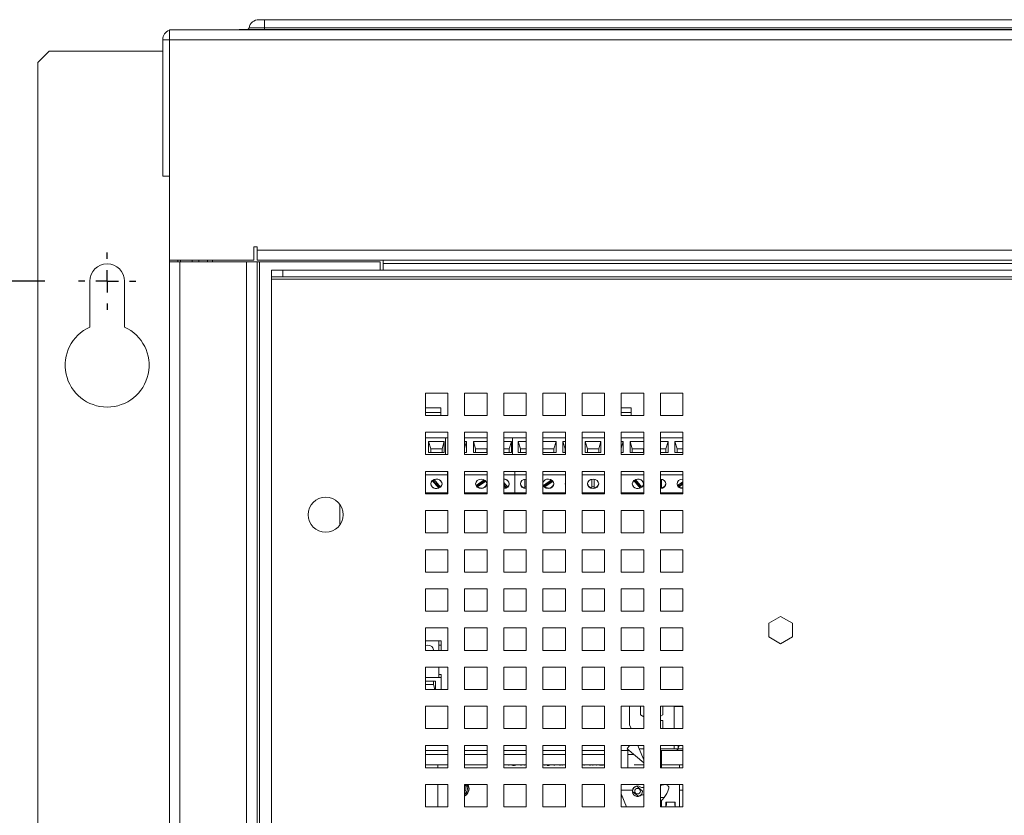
# Model space of a CAD drawing. Header units: inches. Extents: x 1 to 109, y 1 to 85.
# Tile 631 of 656: x 43.57 to 50.91, y 56.54 to 62.47. Entities that reach past the tile are written whole.
import ezdxf

# ---------------------------------------------------------------- set-up
doc = ezdxf.new("R2010")
doc.units = ezdxf.units.IN
doc.header["$MEASUREMENT"] = 0
doc.layers.add('FORMAT', color=7, linetype='Continuous')
doc.styles.add('SLDTEXTSTYLE0', font='GOTHIC.TTF', dxfattribs={"width": 0.913})
doc.dimstyles.new('SLDDIMSTYLE3', dxfattribs={"dimtxt": 0.625, "dimasz": 0.65, "dimexe": 0, "dimexo": 0.0625, "dimgap": 0.15625, "dimtad": 0, "dimtih": 1, "dimtoh": 1, "dimlfac": 1.2, "dimrnd": 1e-09, "dimzin": 4, "dimdsep": 46, "dimtxsty": 'SLDTEXTSTYLE0', "dimblk1": 'NONE', "dimblk2": 'NONE', "dimsah": 1, "dimcen": 0.09, "dimadec": 0, "dimazin": 1, "dimtfac": 1, "dimtofl": 0, "dimtmove": 0, "dimatfit": 3, "dimldrblk": 'NONE', "dimfxl": 1, "dimfrac": 2, "dimtolj": 1, "dimtzin": 12, "dimarcsym": 0})

# ---------------------------------------------------------------- blocks, each defined once
blk = doc.blocks.new('_D_14')
at = {"layer": 'FORMAT', "color": 1, "ltscale": 5}
blk.add_line((43.7621, 60.5206), (41.3768, 60.5206), dxfattribs=at)
at = {"layer": 'FORMAT', "color": 1, "ltscale": 5, "char_height": 0.625, "attachment_point": 1, "style": 'SLDTEXTSTYLE0'}
for s, insert in [('2 X ', (37.3595, 60.8229)), ('25.50', (38.7909, 60.8229))]:
    blk.add_mtext(s, dxfattribs=dict(at, insert=insert))
blk = doc.blocks.new('_NONE')
blk = doc.blocks.new('SW_CENTERMARKSYMBOL_7')
at = {"layer": 'FORMAT', "color": 0, "ltscale": 5}
for p, q in [((0, 0.1667), (0, 0.2133)), ((0, 0), (0, 0.0833)), ((-0.1667, 0), (-0.2133, 0)), ((0, 0), (-0.0833, 0)), ((0, 0), (0, -0.0833)), ((0, 0), (0.0833, 0)), ((0.1667, 0), (0.2133, 0)), ((0, -0.1667), (0, -0.2133))]:
    blk.add_line(p, q, dxfattribs=at)

msp = doc.modelspace()

# ---------------------------------------------------------------- linework, layer by layer
at = {"color": 8, "linetype": 'Continuous', "lineweight": 15, "ltscale": 5}
for p, q in [((45.3972, 62.4094), (45.2821, 62.4094)), ((44.9082, 60.6665), (44.9082, 60.6783)), ((46.5961, 59.5419), (46.7106, 59.5419)), ((48.0544, 59.5419), (48.1272, 59.5419)), ((46.5961, 56.9956), (46.7627, 56.9956)), ((46.8877, 56.9956), (47.0544, 56.9956)), ((47.1794, 56.9956), (47.3461, 56.9956)), ((47.4711, 56.9956), (47.6377, 56.9956)), ((47.7627, 56.9956), (47.9294, 56.9956)), ((48.1038, 56.9956), (48.1452, 56.9956))]:
    msp.add_line(p, q, dxfattribs=at)
at = {"color": 7, "linetype": 'Continuous', "lineweight": 15, "ltscale": 5}
for p, q in [((45.3548, 62.4698), (45.3972, 62.4698)), ((45.3972, 62.4698), (45.3972, 62.4094)), ((45.3972, 62.4698), (61.6472, 62.4698)), ((45.3972, 62.3956), (45.3972, 62.4094)), ((61.6472, 62.4094), (45.3972, 62.4094)), ((44.6887, 62.3948), (44.7129, 62.3948)), ((44.6887, 62.3208), (44.6887, 62.3948)), ((44.7129, 62.3948), (62.3312, 62.3948)), ((45.2074, 62.3956), (45.2074, 62.3948)), ((45.3972, 62.3956), (45.2074, 62.3956)), ((45.3972, 62.3956), (45.3972, 62.3948)), ((61.6472, 62.3956), (45.3972, 62.3956)), ((44.6389, 62.3208), (44.6389, 61.3033)), ((44.6887, 62.3208), (44.6389, 62.3208)), ((44.6887, 60.6783), (44.6887, 62.3208)), ((62.3554, 62.3208), (44.6887, 62.3208)), ((43.7929, 62.2352), (43.7096, 62.1519)), ((44.6389, 62.2352), (43.7929, 62.2352)), ((43.7096, 62.1519), (43.7096, 39.5144)), ((44.6389, 61.3033), (44.6887, 61.3033)), ((45.3171, 60.7366), (45.3171, 60.7772)), ((45.3171, 60.7772), (45.3421, 60.7772)), ((45.3171, 60.7366), (45.3171, 60.6783)), ((45.3171, 60.7366), (45.3171, 60.7366)), ((45.3421, 60.7772), (45.3421, 60.7523)), ((45.3421, 60.7523), (61.7018, 60.7523)), ((45.3421, 60.6783), (45.3421, 60.7523)), ((45.3171, 60.6783), (44.6887, 60.6783)), ((44.6887, 60.6665), (44.6887, 60.6783)), ((44.6887, 41.0784), (44.6887, 60.6665)), ((44.6887, 60.6665), (44.7676, 60.6665)), ((44.751, 60.6665), (44.751, 60.6783)), ((44.7512, 60.6783), (44.7512, 60.6665)), ((44.7676, 60.6665), (44.7676, 41.0784)), ((44.7676, 60.6665), (45.2635, 60.6665)), ((44.7711, 60.6783), (44.7711, 60.6665)), ((44.8582, 60.6783), (44.8582, 60.6665)), ((44.9718, 60.6665), (44.9718, 60.6783)), ((45.011, 60.6665), (45.011, 60.6783)), ((45.2635, 41.0784), (45.2635, 60.6665)), ((45.2635, 60.6665), (45.3424, 60.6665)), ((61.7018, 60.6783), (45.3421, 60.6783)), ((45.3424, 41.0784), (45.3424, 60.6665)), ((45.3424, 60.6665), (45.3591, 60.6665)), ((45.3591, 41.0784), (45.3591, 60.6665)), ((45.3591, 60.6665), (46.2591, 60.6665)), ((46.2591, 60.6041), (46.2591, 60.6665)), ((46.2797, 60.6783), (46.2797, 60.6541)), ((46.2797, 60.6541), (61.1686, 60.6541)), ((46.2797, 60.6041), (46.2797, 60.6541)), ((45.4502, 60.5543), (45.4502, 60.6041)), ((45.4502, 60.6041), (45.5336, 60.6041)), ((45.5336, 60.6041), (45.5336, 60.5543)), ((61.3977, 60.6041), (45.5336, 60.6041)), ((44.0954, 60.5206), (44.0954, 60.1798)), ((44.3554, 60.1798), (44.3554, 60.5206)), ((45.5336, 60.5543), (45.4502, 60.5543)), ((45.4502, 60.5543), (45.4502, 60.5376)), ((45.4502, 60.5376), (61.3977, 60.5376)), ((45.4502, 41.2223), (45.4502, 60.5376)), ((61.3977, 60.5543), (45.5336, 60.5543)), ((46.7627, 59.6875), (46.5961, 59.6875)), ((46.5961, 59.6875), (46.5961, 59.5208)), ((46.7627, 59.5208), (46.7627, 59.6875)), ((47.0544, 59.6875), (46.8877, 59.6875)), ((46.8877, 59.6875), (46.8877, 59.5208)), ((47.0544, 59.5208), (47.0544, 59.6875)), ((47.3461, 59.6875), (47.1794, 59.6875)), ((47.1794, 59.6875), (47.1794, 59.5208)), ((47.3461, 59.5208), (47.3461, 59.6875)), ((47.6377, 59.6875), (47.4711, 59.6875)), ((47.4711, 59.6875), (47.4711, 59.5208)), ((47.6377, 59.5208), (47.6377, 59.6875)), ((47.9294, 59.6875), (47.7627, 59.6875)), ((47.7627, 59.6875), (47.7627, 59.5208)), ((47.9294, 59.5208), (47.9294, 59.6875)), ((48.2211, 59.6875), (48.0544, 59.6875)), ((48.0544, 59.6875), (48.0544, 59.5208)), ((48.2211, 59.5208), (48.2211, 59.6875)), ((48.5127, 59.6875), (48.3461, 59.6875)), ((48.3461, 59.6875), (48.3461, 59.5208)), ((48.5127, 59.5208), (48.5127, 59.6875)), ((46.7106, 59.5775), (46.5961, 59.5775)), ((46.7106, 59.5419), (46.7106, 59.5775)), ((46.7106, 59.5208), (46.7106, 59.5419)), ((48.1272, 59.5775), (48.0544, 59.5775)), ((48.1272, 59.5419), (48.1272, 59.5775)), ((48.1272, 59.5208), (48.1272, 59.5419)), ((46.5961, 59.5208), (46.7627, 59.5208)), ((46.8877, 59.5208), (47.0544, 59.5208)), ((47.1794, 59.5208), (47.3461, 59.5208)), ((47.4711, 59.5208), (47.6377, 59.5208)), ((47.7627, 59.5208), (47.9294, 59.5208)), ((48.0544, 59.5208), (48.2211, 59.5208)), ((48.3461, 59.5208), (48.5127, 59.5208)), ((46.7627, 59.3958), (46.5961, 59.3958)), ((46.5961, 59.3958), (46.5961, 59.2291)), ((46.7627, 59.2291), (46.7627, 59.3958)), ((47.0544, 59.3958), (46.8877, 59.3958)), ((46.8877, 59.3958), (46.8877, 59.2291)), ((47.0544, 59.2291), (47.0544, 59.3958)), ((47.3461, 59.3958), (47.1794, 59.3958)), ((47.1794, 59.3958), (47.1794, 59.2291)), ((47.3461, 59.2291), (47.3461, 59.3958)), ((47.6377, 59.3958), (47.4711, 59.3958)), ((47.4711, 59.3958), (47.4711, 59.2291)), ((47.6377, 59.2291), (47.6377, 59.3958)), ((47.9294, 59.3958), (47.7627, 59.3958)), ((47.7627, 59.3958), (47.7627, 59.2291)), ((47.9294, 59.2291), (47.9294, 59.3958)), ((48.2211, 59.3958), (48.0544, 59.3958)), ((48.0544, 59.3958), (48.0544, 59.2291)), ((48.2211, 59.2291), (48.2211, 59.3958)), ((48.5127, 59.3958), (48.3461, 59.3958)), ((48.3461, 59.3958), (48.3461, 59.2291)), ((48.5127, 59.2291), (48.5127, 59.3958)), ((46.7442, 59.3531), (46.5961, 59.3531)), ((46.6192, 59.2447), (46.6192, 59.3281)), ((46.6192, 59.3281), (46.7359, 59.3281)), ((46.6192, 59.3281), (46.6359, 59.2711)), ((46.7359, 59.3281), (46.7192, 59.2711)), ((46.7359, 59.3281), (46.7359, 59.2447)), ((46.7442, 59.2291), (46.7442, 59.3531)), ((46.7627, 59.3531), (46.7442, 59.3531)), ((47.0544, 59.3531), (46.8877, 59.3531)), ((46.8877, 59.3281), (46.9025, 59.3281)), ((46.9025, 59.3281), (46.8877, 59.2774)), ((46.9025, 59.3281), (46.9025, 59.2447)), ((46.9525, 59.3281), (47.0544, 59.3281)), ((46.9525, 59.2447), (46.9525, 59.3281)), ((46.9692, 59.2711), (46.9525, 59.3281)), ((47.2442, 59.3531), (47.1794, 59.3531)), ((47.1794, 59.3281), (47.2359, 59.3281)), ((47.2359, 59.3281), (47.2192, 59.2711)), ((47.2359, 59.3281), (47.2359, 59.2447)), ((47.2442, 59.2291), (47.2442, 59.3531)), ((47.3461, 59.3531), (47.2442, 59.3531)), ((47.2859, 59.3281), (47.3461, 59.3281)), ((47.2859, 59.2447), (47.2859, 59.3281)), ((47.3025, 59.2711), (47.2859, 59.3281)), ((47.6377, 59.3531), (47.4711, 59.3531)), ((47.4711, 59.3281), (47.5692, 59.3281)), ((47.5692, 59.3281), (47.5525, 59.2711)), ((47.5692, 59.3281), (47.5692, 59.2447)), ((47.6192, 59.2447), (47.6192, 59.3281)), ((47.6192, 59.3281), (47.6377, 59.3281)), ((47.6192, 59.3281), (47.6359, 59.2711)), ((47.9294, 59.3531), (47.7627, 59.3531)), ((47.7859, 59.3281), (47.9025, 59.3281)), ((47.7859, 59.2447), (47.7859, 59.3281)), ((47.8025, 59.2711), (47.7859, 59.3281)), ((47.9025, 59.3281), (47.8859, 59.2711)), ((47.9025, 59.3281), (47.9025, 59.2447)), ((48.2211, 59.3531), (48.0544, 59.3531)), ((48.0544, 59.3281), (48.0692, 59.3281)), ((48.0692, 59.3281), (48.0544, 59.2774)), ((48.0692, 59.3281), (48.0692, 59.2447)), ((48.1192, 59.2447), (48.1192, 59.3281)), ((48.1192, 59.3281), (48.2211, 59.3281)), ((48.1192, 59.3281), (48.1359, 59.2711)), ((48.5127, 59.3531), (48.3461, 59.3531)), ((48.3461, 59.3281), (48.4025, 59.3281)), ((48.4025, 59.3281), (48.3859, 59.2711)), ((48.4025, 59.3281), (48.4025, 59.2447)), ((48.4525, 59.3281), (48.5127, 59.3281)), ((48.4525, 59.2447), (48.4525, 59.3281)), ((48.4692, 59.2711), (48.4525, 59.3281)), ((46.6359, 59.2447), (46.6359, 59.2711)), ((46.6359, 59.2711), (46.7192, 59.2711)), ((46.7192, 59.2711), (46.7192, 59.2447)), ((46.9692, 59.2447), (46.9692, 59.2711)), ((46.9692, 59.2711), (47.0525, 59.2711)), ((47.0544, 59.2774), (47.0525, 59.2711)), ((47.0525, 59.2711), (47.0525, 59.2447)), ((47.1794, 59.2711), (47.2192, 59.2711)), ((47.2192, 59.2711), (47.2192, 59.2447)), ((47.3025, 59.2447), (47.3025, 59.2711)), ((47.3025, 59.2711), (47.3461, 59.2711)), ((47.4711, 59.2711), (47.5525, 59.2711)), ((47.5525, 59.2711), (47.5525, 59.2447)), ((47.6359, 59.2447), (47.6359, 59.2711)), ((47.6359, 59.2711), (47.6377, 59.2711)), ((47.8025, 59.2447), (47.8025, 59.2711)), ((47.8025, 59.2711), (47.8859, 59.2711)), ((47.8859, 59.2711), (47.8859, 59.2447)), ((48.1359, 59.2447), (48.1359, 59.2711)), ((48.1359, 59.2711), (48.2192, 59.2711)), ((48.2211, 59.2774), (48.2192, 59.2711)), ((48.2192, 59.2711), (48.2192, 59.2447)), ((48.3461, 59.2711), (48.3859, 59.2711)), ((48.3859, 59.2711), (48.3859, 59.2447)), ((48.4692, 59.2447), (48.4692, 59.2711)), ((48.4692, 59.2711), (48.5127, 59.2711)), ((46.5961, 59.2291), (46.7627, 59.2291)), ((46.7359, 59.2447), (46.6192, 59.2447)), ((46.9025, 59.2447), (46.8877, 59.2447)), ((46.8877, 59.2291), (47.0544, 59.2291)), ((47.0544, 59.2447), (46.9525, 59.2447)), ((47.2359, 59.2447), (47.1794, 59.2447)), ((47.1794, 59.2291), (47.3461, 59.2291)), ((47.3461, 59.2447), (47.2859, 59.2447)), ((47.5692, 59.2447), (47.4711, 59.2447)), ((47.4711, 59.2291), (47.6377, 59.2291)), ((47.6377, 59.2447), (47.6192, 59.2447)), ((47.7627, 59.2291), (47.9294, 59.2291)), ((47.9025, 59.2447), (47.7859, 59.2447)), ((48.0692, 59.2447), (48.0544, 59.2447)), ((48.0544, 59.2291), (48.2211, 59.2291)), ((48.2211, 59.2447), (48.1192, 59.2447)), ((48.4025, 59.2447), (48.3461, 59.2447)), ((48.3461, 59.2291), (48.5127, 59.2291)), ((48.5127, 59.2447), (48.4525, 59.2447)), ((46.7627, 59.1041), (46.5961, 59.1041)), ((46.5961, 59.1041), (46.5961, 58.9375)), ((46.7609, 59.0781), (46.7609, 59.1041)), ((46.7627, 58.9375), (46.7627, 59.1041)), ((47.0544, 59.1041), (46.8877, 59.1041)), ((46.8877, 59.1041), (46.8877, 58.9375)), ((47.0544, 58.9375), (47.0544, 59.1041)), ((47.3461, 59.1041), (47.1794, 59.1041)), ((47.1794, 59.1041), (47.1794, 58.9375)), ((47.2609, 59.0781), (47.2609, 59.1041)), ((47.3461, 58.9375), (47.3461, 59.1041)), ((47.6377, 59.1041), (47.4711, 59.1041)), ((47.4711, 59.1041), (47.4711, 58.9375)), ((47.6377, 58.9375), (47.6377, 59.1041)), ((47.9294, 59.1041), (47.7627, 59.1041)), ((47.7627, 59.1041), (47.7627, 58.9375)), ((47.9294, 58.9375), (47.9294, 59.1041)), ((48.2211, 59.1041), (48.0544, 59.1041)), ((48.0544, 59.1041), (48.0544, 58.9375)), ((48.2211, 58.9375), (48.2211, 59.1041)), ((48.5127, 59.1041), (48.3461, 59.1041)), ((48.3461, 59.1041), (48.3461, 58.9375)), ((48.5127, 58.9375), (48.5127, 59.1041)), ((46.7609, 59.0781), (46.5961, 59.0781)), ((46.6468, 59.0351), (46.6948, 58.9795)), ((46.6514, 59.0388), (46.6948, 58.9885)), ((46.7083, 58.9877), (46.6603, 59.0434)), ((46.7609, 58.9448), (46.7609, 59.0781)), ((46.7627, 59.0781), (46.7609, 59.0781)), ((47.0544, 59.0781), (46.8877, 59.0781)), ((47.0339, 59.0407), (46.9739, 58.9997)), ((46.9844, 58.9978), (47.0405, 59.0361)), ((46.9844, 58.9888), (47.0457, 59.0307)), ((47.2609, 59.0781), (47.1794, 59.0781)), ((47.3461, 59.0781), (47.2609, 59.0781)), ((47.2609, 58.9448), (47.2609, 59.0781)), ((47.3359, 59.0458), (47.3359, 58.9816)), ((47.3442, 59.0465), (47.3461, 59.0465)), ((47.6377, 59.0781), (47.4711, 59.0781)), ((47.5339, 59.0407), (47.4739, 58.9997)), ((47.4844, 58.9978), (47.5405, 59.0361)), ((47.4844, 58.9888), (47.5457, 59.0307)), ((47.9294, 59.0781), (47.7627, 59.0781)), ((47.8359, 59.0458), (47.8359, 58.9816)), ((47.8525, 58.9816), (47.8525, 59.0458)), ((48.2211, 59.0781), (48.0544, 59.0781)), ((48.1468, 59.0351), (48.1948, 58.9795)), ((48.1514, 59.0388), (48.1948, 58.9885)), ((48.2083, 58.9877), (48.1603, 59.0434)), ((48.5127, 59.0781), (48.3461, 59.0781)), ((48.3525, 58.9816), (48.3525, 59.0458)), ((48.5127, 59.0262), (48.4739, 58.9997)), ((48.5109, 59.0465), (48.5127, 59.0465)), ((46.6948, 58.9885), (46.6948, 58.9795)), ((46.9844, 58.9978), (46.9844, 58.9888)), ((47.2083, 58.9877), (47.1794, 59.0212)), ((47.1794, 59.0063), (47.1948, 58.9885)), ((47.1794, 58.9974), (47.1948, 58.9795)), ((47.1948, 58.9885), (47.1948, 58.9795)), ((47.4739, 58.9997), (47.4711, 59.0056)), ((47.4844, 58.9978), (47.4844, 58.9888)), ((48.1948, 58.9885), (48.1948, 58.9795)), ((48.4844, 58.9978), (48.5127, 59.0171)), ((48.4844, 58.9888), (48.5127, 59.0082)), ((48.4844, 58.9978), (48.4844, 58.9888)), ((46.7609, 58.9448), (46.5961, 58.9448)), ((46.5961, 58.9375), (46.7627, 58.9375)), ((46.7627, 58.9448), (46.7609, 58.9448)), ((47.0544, 58.9448), (46.8877, 58.9448)), ((46.8877, 58.9375), (47.0544, 58.9375)), ((47.2609, 58.9448), (47.1794, 58.9448)), ((47.1794, 58.9375), (47.3461, 58.9375)), ((47.3461, 58.9448), (47.2609, 58.9448)), ((47.6377, 58.9448), (47.4711, 58.9448)), ((47.4711, 58.9375), (47.6377, 58.9375)), ((47.9294, 58.9448), (47.7627, 58.9448)), ((47.7627, 58.9375), (47.9294, 58.9375)), ((48.2211, 58.9448), (48.0544, 58.9448)), ((48.0544, 58.9375), (48.2211, 58.9375)), ((48.5127, 58.9448), (48.3461, 58.9448)), ((48.3461, 58.9375), (48.5127, 58.9375)), ((45.9593, 58.8561), (45.9593, 58.7072)), ((46.7627, 58.8125), (46.5961, 58.8125)), ((46.5961, 58.8125), (46.5961, 58.6458)), ((46.7627, 58.6458), (46.7627, 58.8125)), ((47.0544, 58.8125), (46.8877, 58.8125)), ((46.8877, 58.8125), (46.8877, 58.6458)), ((47.0544, 58.6458), (47.0544, 58.8125)), ((47.3461, 58.8125), (47.1794, 58.8125)), ((47.1794, 58.8125), (47.1794, 58.6458)), ((47.3461, 58.6458), (47.3461, 58.8125)), ((47.6377, 58.8125), (47.4711, 58.8125)), ((47.4711, 58.8125), (47.4711, 58.6458)), ((47.6377, 58.6458), (47.6377, 58.8125)), ((47.9294, 58.8125), (47.7627, 58.8125)), ((47.7627, 58.8125), (47.7627, 58.6458)), ((47.9294, 58.6458), (47.9294, 58.8125)), ((48.2211, 58.8125), (48.0544, 58.8125)), ((48.0544, 58.8125), (48.0544, 58.6458)), ((48.2211, 58.6458), (48.2211, 58.8125)), ((48.5127, 58.8125), (48.3461, 58.8125)), ((48.3461, 58.8125), (48.3461, 58.6458)), ((48.5127, 58.6458), (48.5127, 58.8125)), ((46.5961, 58.6458), (46.7627, 58.6458)), ((46.8877, 58.6458), (47.0544, 58.6458)), ((47.1794, 58.6458), (47.3461, 58.6458)), ((47.4711, 58.6458), (47.6377, 58.6458)), ((47.7627, 58.6458), (47.9294, 58.6458)), ((48.0544, 58.6458), (48.2211, 58.6458)), ((48.3461, 58.6458), (48.5127, 58.6458)), ((46.7627, 58.5208), (46.5961, 58.5208)), ((46.5961, 58.5208), (46.5961, 58.3541)), ((46.7627, 58.3541), (46.7627, 58.5208)), ((47.0544, 58.5208), (46.8877, 58.5208)), ((46.8877, 58.5208), (46.8877, 58.3541)), ((47.0544, 58.3541), (47.0544, 58.5208)), ((47.3461, 58.5208), (47.1794, 58.5208)), ((47.1794, 58.5208), (47.1794, 58.3541)), ((47.3461, 58.3541), (47.3461, 58.5208)), ((47.6377, 58.5208), (47.4711, 58.5208)), ((47.4711, 58.5208), (47.4711, 58.3541)), ((47.6377, 58.3541), (47.6377, 58.5208)), ((47.9294, 58.5208), (47.7627, 58.5208)), ((47.7627, 58.5208), (47.7627, 58.3541)), ((47.9294, 58.3541), (47.9294, 58.5208)), ((48.2211, 58.5208), (48.0544, 58.5208)), ((48.0544, 58.5208), (48.0544, 58.3541)), ((48.2211, 58.3541), (48.2211, 58.5208)), ((48.5127, 58.5208), (48.3461, 58.5208)), ((48.3461, 58.5208), (48.3461, 58.3541)), ((48.5127, 58.3541), (48.5127, 58.5208)), ((46.5961, 58.3541), (46.7627, 58.3541)), ((46.8877, 58.3541), (47.0544, 58.3541)), ((47.1794, 58.3541), (47.3461, 58.3541)), ((47.4711, 58.3541), (47.6377, 58.3541)), ((47.7627, 58.3541), (47.9294, 58.3541)), ((48.0544, 58.3541), (48.2211, 58.3541)), ((48.3461, 58.3541), (48.5127, 58.3541)), ((46.7627, 58.2291), (46.5961, 58.2291)), ((46.5961, 58.2291), (46.5961, 58.0625)), ((46.7627, 58.0625), (46.7627, 58.2291)), ((47.0544, 58.2291), (46.8877, 58.2291)), ((46.8877, 58.2291), (46.8877, 58.0625)), ((47.0544, 58.0625), (47.0544, 58.2291)), ((47.3461, 58.2291), (47.1794, 58.2291)), ((47.1794, 58.2291), (47.1794, 58.0625)), ((47.3461, 58.0625), (47.3461, 58.2291)), ((47.6377, 58.2291), (47.4711, 58.2291)), ((47.4711, 58.2291), (47.4711, 58.0625)), ((47.6377, 58.0625), (47.6377, 58.2291)), ((47.9294, 58.2291), (47.7627, 58.2291)), ((47.7627, 58.2291), (47.7627, 58.0625)), ((47.9294, 58.0625), (47.9294, 58.2291)), ((48.2211, 58.2291), (48.0544, 58.2291)), ((48.0544, 58.2291), (48.0544, 58.0625)), ((48.2211, 58.0625), (48.2211, 58.2291)), ((48.5127, 58.2291), (48.3461, 58.2291)), ((48.3461, 58.2291), (48.3461, 58.0625)), ((48.5127, 58.0625), (48.5127, 58.2291)), ((46.5961, 58.0625), (46.7627, 58.0625)), ((46.8877, 58.0625), (47.0544, 58.0625)), ((47.1794, 58.0625), (47.3461, 58.0625)), ((47.4711, 58.0625), (47.6377, 58.0625)), ((47.7627, 58.0625), (47.9294, 58.0625)), ((48.0544, 58.0625), (48.2211, 58.0625)), ((48.3461, 58.0625), (48.5127, 58.0625)), ((49.2409, 58.0234), (49.1526, 57.9724)), ((49.3292, 57.9724), (49.2409, 58.0234)), ((46.7627, 57.9375), (46.5961, 57.9375)), ((46.5961, 57.9375), (46.5961, 57.7708)), ((46.7627, 57.7708), (46.7627, 57.9375)), ((47.0544, 57.9375), (46.8877, 57.9375)), ((46.8877, 57.9375), (46.8877, 57.7708)), ((47.0544, 57.7708), (47.0544, 57.9375)), ((47.3461, 57.9375), (47.1794, 57.9375)), ((47.1794, 57.9375), (47.1794, 57.7708)), ((47.3461, 57.7708), (47.3461, 57.9375)), ((47.6377, 57.9375), (47.4711, 57.9375)), ((47.4711, 57.9375), (47.4711, 57.7708)), ((47.6377, 57.7708), (47.6377, 57.9375)), ((47.9294, 57.9375), (47.7627, 57.9375)), ((47.7627, 57.9375), (47.7627, 57.7708)), ((47.9294, 57.7708), (47.9294, 57.9375)), ((48.2211, 57.9375), (48.0544, 57.9375)), ((48.0544, 57.9375), (48.0544, 57.7708)), ((48.2211, 57.7708), (48.2211, 57.9375)), ((48.5127, 57.9375), (48.3461, 57.9375)), ((48.3461, 57.9375), (48.3461, 57.7708)), ((48.5127, 57.7708), (48.5127, 57.9375)), ((49.1526, 57.9724), (49.1526, 57.8704)), ((49.3292, 57.8704), (49.3292, 57.9724)), ((49.1526, 57.8704), (49.2409, 57.8194)), ((49.2409, 57.8194), (49.3292, 57.8704)), ((46.5961, 57.8415), (46.6962, 57.8415)), ((46.6962, 57.8415), (46.6962, 57.7708)), ((46.6962, 57.8415), (46.7129, 57.8415)), ((46.6962, 57.8101), (46.7129, 57.8101)), ((46.7129, 57.8415), (46.7129, 57.8101)), ((46.7129, 57.8101), (46.7129, 57.7708)), ((46.5961, 57.7708), (46.7627, 57.7708)), ((46.8877, 57.7708), (47.0544, 57.7708)), ((47.1794, 57.7708), (47.3461, 57.7708)), ((47.4711, 57.7708), (47.6377, 57.7708)), ((47.7627, 57.7708), (47.9294, 57.7708)), ((48.0544, 57.7708), (48.2211, 57.7708)), ((48.3461, 57.7708), (48.5127, 57.7708)), ((46.7627, 57.6458), (46.5961, 57.6458)), ((46.5961, 57.6458), (46.5961, 57.4791)), ((46.6962, 57.6458), (46.6962, 57.5686)), ((46.7627, 57.4791), (46.7627, 57.6458)), ((47.0544, 57.6458), (46.8877, 57.6458)), ((46.8877, 57.6458), (46.8877, 57.4791)), ((47.0544, 57.4791), (47.0544, 57.6458)), ((47.3461, 57.6458), (47.1794, 57.6458)), ((47.1794, 57.6458), (47.1794, 57.4791)), ((47.3461, 57.4791), (47.3461, 57.6458)), ((47.6377, 57.6458), (47.4711, 57.6458)), ((47.4711, 57.6458), (47.4711, 57.4791)), ((47.6377, 57.4791), (47.6377, 57.6458)), ((47.9294, 57.6458), (47.7627, 57.6458)), ((47.7627, 57.6458), (47.7627, 57.4791)), ((47.9294, 57.4791), (47.9294, 57.6458)), ((48.2211, 57.6458), (48.0544, 57.6458)), ((48.0544, 57.6458), (48.0544, 57.4791)), ((48.2211, 57.4791), (48.2211, 57.6458)), ((48.5127, 57.6458), (48.3461, 57.6458)), ((48.3461, 57.6458), (48.3461, 57.4791)), ((48.5127, 57.4791), (48.5127, 57.6458)), ((46.5961, 57.5686), (46.6962, 57.5686)), ((46.6962, 57.5902), (46.7129, 57.5902)), ((46.7129, 57.5686), (46.6962, 57.5686)), ((46.7129, 57.5686), (46.7129, 57.5902)), ((46.7129, 57.5686), (46.7129, 57.4791)), ((46.5961, 57.5415), (46.6712, 57.5415)), ((46.6545, 57.5151), (46.5961, 57.5151)), ((46.6545, 57.5415), (46.6545, 57.5151)), ((46.6545, 57.5151), (46.6651, 57.4791)), ((46.6712, 57.5415), (46.6712, 57.4791)), ((46.5961, 57.4791), (46.7627, 57.4791)), ((46.8877, 57.4791), (47.0544, 57.4791)), ((47.1794, 57.4791), (47.3461, 57.4791)), ((47.4711, 57.4791), (47.6377, 57.4791)), ((47.7627, 57.4791), (47.9294, 57.4791)), ((48.0544, 57.4791), (48.2211, 57.4791)), ((48.3461, 57.4791), (48.5127, 57.4791)), ((46.7627, 57.3541), (46.5961, 57.3541)), ((46.5961, 57.3541), (46.5961, 57.1875)), ((46.7627, 57.1875), (46.7627, 57.3541)), ((47.0544, 57.3541), (46.8877, 57.3541)), ((46.8877, 57.3541), (46.8877, 57.1875)), ((47.0544, 57.1875), (47.0544, 57.3541)), ((47.3461, 57.3541), (47.1794, 57.3541)), ((47.1794, 57.3541), (47.1794, 57.1875)), ((47.3461, 57.1875), (47.3461, 57.3541)), ((47.6377, 57.3541), (47.4711, 57.3541)), ((47.4711, 57.3541), (47.4711, 57.1875)), ((47.6377, 57.1875), (47.6377, 57.3541)), ((47.9294, 57.3541), (47.7627, 57.3541)), ((47.7627, 57.3541), (47.7627, 57.1875)), ((47.9294, 57.1875), (47.9294, 57.3541)), ((48.2211, 57.3541), (48.0544, 57.3541)), ((48.0544, 57.3541), (48.0544, 57.1875)), ((48.1153, 57.2161), (48.1153, 57.3541)), ((48.1967, 57.3541), (48.1967, 57.29)), ((48.2211, 57.1875), (48.2211, 57.3541)), ((48.5127, 57.3541), (48.3461, 57.3541)), ((48.3461, 57.3541), (48.3461, 57.1875)), ((48.3627, 57.29), (48.3627, 57.3541)), ((48.4474, 57.3541), (48.4474, 57.1875)), ((48.5127, 57.352), (48.4474, 57.352)), ((48.5127, 57.1875), (48.5127, 57.3541)), ((48.1967, 57.29), (48.2211, 57.2759)), ((48.3461, 57.2804), (48.3627, 57.29)), ((48.1269, 57.1875), (48.1153, 57.2161)), ((48.3461, 57.2483), (48.3644, 57.2483)), ((48.3644, 57.1875), (48.3644, 57.2483)), ((46.5961, 57.1875), (46.7627, 57.1875)), ((46.8877, 57.1875), (47.0544, 57.1875)), ((47.1794, 57.1875), (47.3461, 57.1875)), ((47.4711, 57.1875), (47.6377, 57.1875)), ((47.7627, 57.1875), (47.9294, 57.1875)), ((48.0544, 57.1875), (48.2211, 57.1875)), ((48.3461, 57.1875), (48.5127, 57.1875)), ((46.7627, 57.0625), (46.5961, 57.0625)), ((46.5961, 57.0625), (46.5961, 56.8958)), ((46.7627, 56.8958), (46.7627, 57.0625)), ((47.0544, 57.0625), (46.8877, 57.0625)), ((46.8877, 57.0625), (46.8877, 56.8958)), ((47.0544, 56.8958), (47.0544, 57.0625)), ((47.3461, 57.0625), (47.1794, 57.0625)), ((47.1794, 57.0625), (47.1794, 56.8958)), ((47.3461, 56.8958), (47.3461, 57.0625)), ((47.6377, 57.0625), (47.4711, 57.0625)), ((47.4711, 57.0625), (47.4711, 56.8958)), ((47.6377, 56.8958), (47.6377, 57.0625)), ((47.9294, 57.0625), (47.7627, 57.0625)), ((47.7627, 57.0625), (47.7627, 56.8958)), ((47.9294, 56.8958), (47.9294, 57.0625)), ((48.2211, 57.0625), (48.0544, 57.0625)), ((48.0544, 57.0625), (48.0544, 56.8958)), ((48.0968, 57.0362), (48.1145, 57.0625)), ((48.1774, 57.0625), (48.1879, 57.0366)), ((48.2211, 56.8958), (48.2211, 57.0625)), ((48.5127, 57.0625), (48.3461, 57.0625)), ((48.3461, 57.0625), (48.3461, 56.8958)), ((48.4474, 57.0625), (48.4474, 57.0366)), ((48.4785, 57.0366), (48.4785, 57.0625)), ((48.4785, 57.0418), (48.4827, 57.0532)), ((48.4785, 57.0532), (48.4827, 57.0532)), ((48.4827, 57.0532), (48.4827, 57.0625)), ((48.5127, 56.8958), (48.5127, 57.0625)), ((46.5961, 57.025), (46.7627, 57.025)), ((46.8877, 57.025), (47.0544, 57.025)), ((47.1794, 57.025), (47.3461, 57.025)), ((47.4711, 57.025), (47.6377, 57.025)), ((47.7627, 57.025), (47.9294, 57.025)), ((48.0544, 57.025), (48.1101, 57.025)), ((48.2211, 56.932), (48.0968, 57.0362)), ((48.1038, 57.025), (48.1038, 56.8958)), ((48.2211, 57.0366), (48.1879, 57.0366)), ((48.1879, 57.0366), (48.2211, 56.9545)), ((48.4474, 57.0366), (48.3461, 57.0366)), ((48.3461, 57.025), (48.4722, 57.025)), ((48.3545, 57.025), (48.3545, 56.8958)), ((48.4474, 57.0366), (48.4785, 57.0366)), ((48.4725, 57.025), (48.5127, 57.025)), ((48.4785, 57.0366), (48.5127, 57.0366)), ((46.7627, 56.9167), (46.5961, 56.9167)), ((46.6889, 56.8958), (46.6889, 56.9167)), ((47.0544, 56.9167), (46.8877, 56.9167)), ((47.3461, 56.9167), (47.1794, 56.9167)), ((47.2143, 56.9141), (47.2131, 56.9167)), ((47.2193, 56.9141), (47.2143, 56.9141)), ((47.2181, 56.9167), (47.2193, 56.9141)), ((47.3048, 56.9141), (47.3052, 56.9167)), ((47.3095, 56.9141), (47.3048, 56.9141)), ((47.3099, 56.9167), (47.3095, 56.9141)), ((47.3334, 56.9141), (47.3321, 56.9167)), ((47.3344, 56.9141), (47.3334, 56.9141)), ((47.3357, 56.9167), (47.3344, 56.9141)), ((47.6377, 56.9167), (47.4711, 56.9167)), ((47.4854, 56.9141), (47.4832, 56.9167)), ((47.4864, 56.9141), (47.4854, 56.9141)), ((47.4864, 56.9167), (47.4864, 56.9141)), ((47.5519, 56.9141), (47.5531, 56.9167)), ((47.557, 56.9141), (47.5519, 56.9141)), ((47.5582, 56.9167), (47.557, 56.9141)), ((47.5962, 56.9141), (47.595, 56.9167)), ((47.6013, 56.9141), (47.5962, 56.9141)), ((47.6001, 56.9167), (47.6013, 56.9141)), ((47.6106, 56.9141), (47.6106, 56.9167)), ((47.6153, 56.9141), (47.6106, 56.9141)), ((47.6153, 56.9167), (47.6153, 56.9141)), ((47.9294, 56.9167), (47.7627, 56.9167)), ((47.7749, 56.9141), (47.7761, 56.9167)), ((47.78, 56.9141), (47.7749, 56.9141)), ((47.7812, 56.9167), (47.78, 56.9141)), ((47.8192, 56.9141), (47.818, 56.9167)), ((47.8243, 56.9141), (47.8192, 56.9141)), ((47.8231, 56.9167), (47.8243, 56.9141)), ((47.839, 56.9141), (47.839, 56.9167)), ((47.8437, 56.9141), (47.839, 56.9141)), ((47.8437, 56.9167), (47.8437, 56.9141)), ((47.8684, 56.9141), (47.8684, 56.9167)), ((47.8731, 56.9141), (47.8684, 56.9141)), ((47.8731, 56.9167), (47.8731, 56.9141)), ((47.8924, 56.9141), (47.8924, 56.9167)), ((47.9218, 56.9141), (47.8924, 56.9141)), ((47.9218, 56.9167), (47.9218, 56.9141)), ((48.2211, 56.9167), (48.1496, 56.9167)), ((48.4873, 56.9166), (48.3545, 56.9166)), ((48.4873, 56.8958), (48.4873, 56.9166)), ((48.4873, 56.9166), (48.5127, 56.9166)), ((46.5961, 56.8958), (46.7627, 56.8958)), ((46.8877, 56.8958), (47.0544, 56.8958)), ((47.1794, 56.8958), (47.3461, 56.8958)), ((47.4711, 56.8958), (47.6377, 56.8958)), ((47.7627, 56.8958), (47.9294, 56.8958)), ((48.0544, 56.8958), (48.2211, 56.8958)), ((48.3461, 56.8958), (48.5127, 56.8958)), ((46.7627, 56.7708), (46.5961, 56.7708)), ((46.5961, 56.7708), (46.5961, 56.6041)), ((46.6889, 56.6041), (46.6889, 56.7708)), ((46.7627, 56.6041), (46.7627, 56.7708)), ((47.0544, 56.7708), (46.8877, 56.7708)), ((46.8877, 56.7708), (46.8877, 56.6041)), ((46.896, 56.7708), (46.8998, 56.7695)), ((46.8998, 56.7695), (46.9089, 56.7663)), ((47.0544, 56.6041), (47.0544, 56.7708)), ((47.3461, 56.7708), (47.1794, 56.7708)), ((47.1794, 56.7708), (47.1794, 56.6041)), ((47.3461, 56.6041), (47.3461, 56.7708)), ((47.6377, 56.7708), (47.4711, 56.7708)), ((47.4711, 56.7708), (47.4711, 56.6041)), ((47.6377, 56.6041), (47.6377, 56.7708)), ((47.9294, 56.7708), (47.7627, 56.7708)), ((47.7627, 56.7708), (47.7627, 56.6041)), ((47.9294, 56.6041), (47.9294, 56.7708)), ((48.2211, 56.7708), (48.0544, 56.7708)), ((48.0544, 56.7708), (48.0544, 56.6041)), ((48.1698, 56.7585), (48.2125, 56.7227)), ((48.2211, 56.6041), (48.2211, 56.7708)), ((48.5127, 56.7708), (48.3461, 56.7708)), ((48.3461, 56.7708), (48.3461, 56.6041)), ((48.3461, 56.7647), (48.3792, 56.7705)), ((48.3545, 56.7708), (48.3545, 56.7662)), ((48.3792, 56.7705), (48.3815, 56.7708)), ((48.4873, 56.7298), (48.4873, 56.7708)), ((48.5127, 56.6041), (48.5127, 56.7708)), ((48.137, 56.7298), (48.0544, 56.7298)), ((48.0544, 56.7015), (48.0937, 56.6041)), ((48.0544, 56.6757), (48.0609, 56.6854)), ((48.1805, 56.6845), (48.1378, 56.7203)), ((48.2037, 56.748), (48.2211, 56.748)), ((48.2211, 56.6949), (48.2037, 56.6949)), ((48.5127, 56.7298), (48.4873, 56.7298)), ((48.4873, 56.7298), (48.4873, 56.6041)), ((48.3461, 56.6754), (48.3732, 56.6754)), ((48.3545, 56.6531), (48.3545, 56.6041)), ((48.3856, 56.6393), (48.4562, 56.6393)), ((48.3856, 56.6041), (48.3856, 56.6393)), ((48.3856, 56.6063), (48.3898, 56.6177)), ((48.3856, 56.6177), (48.3898, 56.6177)), ((48.3898, 56.6177), (48.3898, 56.6393)), ((48.452, 56.6393), (48.452, 56.6177)), ((48.452, 56.6177), (48.4562, 56.6063)), ((48.452, 56.6177), (48.4562, 56.6177)), ((48.4562, 56.6393), (48.4562, 56.6041)), ((46.5961, 56.6041), (46.7627, 56.6041)), ((46.8877, 56.6041), (47.0544, 56.6041)), ((47.1794, 56.6041), (47.3461, 56.6041)), ((47.4711, 56.6041), (47.6377, 56.6041)), ((47.7627, 56.6041), (47.9294, 56.6041)), ((48.0544, 56.6041), (48.2211, 56.6041)), ((48.3461, 56.6041), (48.5127, 56.6041))]:
    msp.add_line(p, q, dxfattribs=at)
at = {"color": 7, "linetype": 'Continuous', "lineweight": 15, "ltscale": 5, "flags": 128}
for points in [[(46.6775, 59.0465), (46.6935, 59.0439), (46.707, 59.0362), (46.716, 59.0249), (46.7192, 59.0114), (46.716, 58.998), (46.707, 58.9866), (46.6935, 58.979), (46.6775, 58.9763), (46.6616, 58.979), (46.6481, 58.9866), (46.639, 58.998), (46.6359, 59.0114), (46.639, 59.0249), (46.6481, 59.0362), (46.6616, 59.0439), (46.6775, 59.0465)], [(46.6948, 58.9795), (46.6811, 58.9765), (46.6669, 58.9775), (46.654, 58.9825), (46.6438, 58.9908), (46.6376, 59.0015), (46.6359, 59.0134), (46.6391, 59.0251), (46.6468, 59.0351)], [(46.6603, 59.0434), (46.674, 59.0464), (46.6882, 59.0454), (46.7011, 59.0404), (46.7113, 59.0321), (46.7175, 59.0213), (46.7191, 59.0095), (46.7159, 58.9978), (46.7083, 58.9877)], [(47.0109, 59.0465), (47.0268, 59.0439), (47.0403, 59.0362), (47.0494, 59.0249), (47.0525, 59.0114), (47.0494, 58.998), (47.0403, 58.9866), (47.0268, 58.979), (47.0109, 58.9763), (46.9949, 58.979), (46.9814, 58.9866), (46.9724, 58.998), (46.9692, 59.0114), (46.9724, 59.0249), (46.9814, 59.0362), (46.9949, 59.0439), (47.0109, 59.0465)], [(47.1794, 59.0465), (47.1935, 59.0439), (47.207, 59.0362), (47.216, 59.0249), (47.2192, 59.0114), (47.216, 58.998), (47.207, 58.9866), (47.1935, 58.979), (47.1794, 58.9764)], [(47.1794, 59.0465), (47.1882, 59.0454), (47.2011, 59.0404), (47.2113, 59.0321), (47.2175, 59.0213), (47.2191, 59.0095), (47.2159, 58.9978), (47.2083, 58.9877)], [(47.3461, 58.9764), (47.3442, 58.9763), (47.3283, 58.979), (47.3147, 58.9866), (47.3057, 58.998), (47.3025, 59.0114), (47.3057, 59.0249), (47.3147, 59.0362), (47.3283, 59.0439), (47.3442, 59.0465), (47.3442, 59.0465)], [(47.5109, 59.0465), (47.5268, 59.0439), (47.5403, 59.0362), (47.5494, 59.0249), (47.5525, 59.0114), (47.5494, 58.998), (47.5403, 58.9866), (47.5268, 58.979), (47.5109, 58.9763), (47.4949, 58.979), (47.4814, 58.9866), (47.4724, 58.998), (47.4711, 59.0011)], [(47.8442, 59.0465), (47.8602, 59.0439), (47.8737, 59.0362), (47.8827, 59.0249), (47.8859, 59.0114), (47.8827, 58.998), (47.8737, 58.9866), (47.8602, 58.979), (47.8442, 58.9763), (47.8283, 58.979), (47.8147, 58.9866), (47.8057, 58.998), (47.8025, 59.0114), (47.8057, 59.0249), (47.8147, 59.0362), (47.8283, 59.0439), (47.8442, 59.0465)], [(48.1775, 59.0465), (48.1935, 59.0439), (48.207, 59.0362), (48.216, 59.0249), (48.2192, 59.0114), (48.216, 58.998), (48.207, 58.9866), (48.1935, 58.979), (48.1775, 58.9763), (48.1616, 58.979), (48.1481, 58.9866), (48.139, 58.998), (48.1359, 59.0114), (48.139, 59.0249), (48.1481, 59.0362), (48.1616, 59.0439), (48.1775, 59.0465)], [(48.1948, 58.9795), (48.1811, 58.9765), (48.1669, 58.9775), (48.154, 58.9825), (48.1438, 58.9908), (48.1376, 59.0015), (48.1359, 59.0134), (48.1391, 59.0251), (48.1468, 59.0351)], [(48.1603, 59.0434), (48.174, 59.0464), (48.1882, 59.0454), (48.2011, 59.0404), (48.2113, 59.0321), (48.2175, 59.0213), (48.2191, 59.0095), (48.2159, 58.9978), (48.2083, 58.9877)], [(48.3461, 59.0465), (48.3602, 59.0439), (48.3737, 59.0362), (48.3827, 59.0249), (48.3859, 59.0114), (48.3827, 58.998), (48.3737, 58.9866), (48.3602, 58.979), (48.3461, 58.9764)], [(48.5127, 58.9764), (48.5109, 58.9763), (48.4949, 58.979), (48.4814, 58.9866), (48.4724, 58.998), (48.4692, 59.0114), (48.4724, 59.0249), (48.4814, 59.0362), (48.4949, 59.0439), (48.5109, 59.0465), (48.5109, 59.0465)], [(46.9739, 58.9997), (46.9696, 59.0111), (46.9693, 59.014)], [(47.1948, 58.9795), (47.1811, 58.9765), (47.1794, 58.9764)], [(47.6377, 59.0011), (47.6359, 59.0114), (47.6377, 59.0218)], [(48.4739, 58.9997), (48.4696, 59.0111), (48.4693, 59.0138)], [(46.5961, 57.8069), (46.5969, 57.8072), (46.6129, 57.8099), (46.6288, 57.8072), (46.6423, 57.7996), (46.6514, 57.7883), (46.6545, 57.7748), (46.6542, 57.7708)], [(46.9206, 56.7408), (46.9174, 56.7609), (46.9132, 56.7708)], [(48.3732, 56.6754), (48.3602, 56.6594), (48.3461, 56.6446)]]:
    msp.add_lwpolyline(points, dxfattribs=at)
at = {"color": 7, "linetype": 'Continuous', "lineweight": 15, "ltscale": 25}
for centre, radius in [((45.8527, 58.7816), 0.13), ((48.1752, 56.7215), 0.0208)]:
    msp.add_circle(centre, radius, dxfattribs=at)
for centre, radius, start, end in [((45.2656, 62.4125), 0.0168, 270, 349.42711), ((45.3548, 62.3958), 0.074, 90, 169.42711), ((44.7129, 62.3208), 0.074, 109.06112, 180), ((44.2254, 60.5206), 0.13, 0, 180), ((44.2254, 59.8956), 0.3125, 114.58231, 65.41769), ((47.5085, 59.006), 0.0406, 86.62358, 157.12378), ((46.6793, 59.0292), 0.0436, 290.85175, 304.01278), ((47.0065, 59.0299), 0.039, 223.91469, 235.36283), ((47.0105, 59.023), 0.043, 232.65334, 347.83276), ((47.1793, 59.0292), 0.0435, 290.83491, 304.01929), ((47.3398, 59.0189), 0.0376, 188.01214, 263.94478), ((47.3442, 59.0391), 0.0493, 260.26435, 272.15134), ((47.5065, 59.0298), 0.0389, 223.9022, 235.37532), ((47.5105, 59.0231), 0.043, 232.68479, 347.41737), ((47.6658, 59.0114), 0.03, 159.83994, 200.16006), ((47.8398, 59.0189), 0.0376, 187.79609, 263.95678), ((47.8442, 59.0391), 0.0493, 260.26017, 279.73983), ((47.8486, 59.0189), 0.0376, 276.0396, 352.2058), ((48.1793, 59.0291), 0.0435, 290.83014, 304.0344), ((48.3443, 59.0386), 0.0487, 272.09863, 279.77374), ((48.3486, 59.0189), 0.0376, 276.05522, 351.98786), ((48.5064, 59.0298), 0.0388, 223.90362, 235.39257), ((48.5107, 59.0282), 0.0474, 236.20198, 272.39105), ((48.1752, 56.7215), 0.039, 42.91018, 167.71551), ((48.1752, 56.7215), 0.0374, 98.18969, 181.81031), ((48.3835, 56.746), 0.0249, 339.59902, 85.36964), ((46.8556, 56.7408), 0.065, 299.6613, 0), ((48.1752, 56.7215), 0.039, 167.71551, 317.08982), ((48.1752, 56.7215), 0.0374, 278.18969, 1.81031), ((48.1734, 56.8241), 0.2491, 323.34019, 339.59902)]:
    msp.add_arc(centre, radius, start, end, dxfattribs=at)
at = {"color": 7, "linetype": 'Continuous', "lineweight": 15, "ltscale": 5}
msp.add_open_spline([(48.468, 57.0366), (48.4694, 57.0306), (48.4723, 57.0187), (48.4752, 57.0306), (48.4767, 57.0366)], degree=3, dxfattribs=at)
for points, knots in [([(47.2541, 56.9128), (47.2494, 56.9129), (47.2439, 56.913), (47.2399, 56.9163), (47.2394, 56.9167)], [0, 0, 0, 0, 0.8687751, 1, 1, 1, 1]), ([(47.2686, 56.9167), (47.2675, 56.916), (47.2632, 56.9133), (47.258, 56.913), (47.2541, 56.9128)], [0, 0, 0, 0, 0.246055, 1, 1, 1, 1]), ([(47.5103, 56.9128), (47.5083, 56.913), (47.5045, 56.9133), (47.5015, 56.9156), (47.5, 56.9167)], [0, 0, 0, 0, 0.513662, 1, 1, 1, 1]), ([(47.5203, 56.9167), (47.5201, 56.9164), (47.5188, 56.9149), (47.5152, 56.9133), (47.5119, 56.9129), (47.5103, 56.9128)], [0, 0, 0, 0, 0.095305, 0.547394, 1, 1, 1, 1]), ([(46.8877, 56.6987), (46.892, 56.7026), (46.9005, 56.7103), (46.9077, 56.7265), (46.9095, 56.7441), (46.9061, 56.7589), (46.9014, 56.7667), (46.8998, 56.7695)], [0, 0, 0, 0, 0.215623, 0.434674, 0.654866, 0.8763, 1, 1, 1, 1]), ([(46.9089, 56.7663), (46.9117, 56.7612), (46.9173, 56.751), (46.9187, 56.7334), (46.9147, 56.7162), (46.905, 56.7016), (46.895, 56.6931), (46.8887, 56.6906), (46.8877, 56.6903)], [0, 0, 0, 0, 0.192603, 0.3852, 0.578122, 0.771482, 0.965485, 1, 1, 1, 1])]:
    msp.add_open_spline(points, degree=3, knots=knots, dxfattribs=at)
at = {"color": 8, "linetype": 'Continuous', "lineweight": 15, "ltscale": 5}
msp.add_open_spline([(46.8887, 56.7733), (46.8907, 56.7699), (46.8947, 56.763), (46.8975, 56.7511), (46.8976, 56.7389), (46.8948, 56.7272), (46.8913, 56.7188), (46.8882, 56.7151), (46.8877, 56.7145)], degree=3, knots=[0, 0, 0, 0, 0.1921003, 0.3847743, 0.576721, 0.7690562, 0.9616248, 1, 1, 1, 1], dxfattribs=at)

# ---------------------------------------------------------------- block references
at = {"layer": 'FORMAT', "color": 1, "ltscale": 5}
msp.add_blockref('SW_CENTERMARKSYMBOL_7', (44.2254, 60.5206), dxfattribs=at)

# ---------------------------------------------------------------- dimensions: what is measured, and where the dimension line sits
dim = msp.add_ordinate_dim(feature_location=(44.0121, 60.5206), offset=(-2.6352, 0), dtype=0, origin=(44.7676, 39.2709), text='2 X <>', dimstyle='SLDDIMSTYLE3', dxfattribs=at)
dim.commit()
dim.dimension.update_dxf_attribs({"geometry": '_D_14', "text_midpoint": (39.3681, 60.5206)})

doc.saveas('drawing.dxf')
